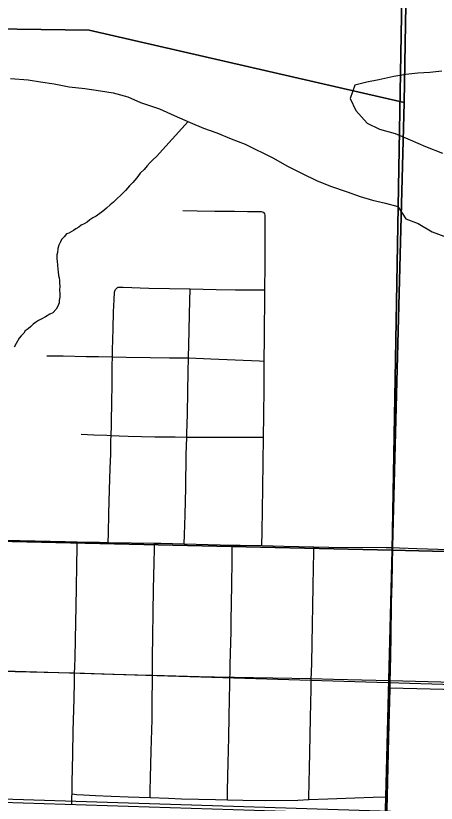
# Model space of a CAD drawing. Extents: x 0 to 34, y 0 to 22.
# Drawn here: x 7.138 to 7.471, y 18.183 to 18.807 of the extents above; entities that cross this region are included whole.
import ezdxf

# ---------------------------------------------------------------- set-up
doc = ezdxf.new("R2010")
doc.units = 0
for name, color, linetype in [('Default', 7, 'Continuous'), ('GM_X_City_Street', 7, 'Continuous'), ('GM_X_Major_River', 7, 'Continuous'), ('GM_X_Minor_River', 7, 'Continuous'), ('GM_X_Rail_Line', 7, 'Continuous'), ('GM_X_Section', 7, 'Continuous'), ('GM_X_State_Route', 7, 'Continuous'), ('GM_X_Township_Road', 7, 'Continuous')]:
    doc.layers.add(name, color=color, linetype=linetype)

msp = doc.modelspace()

# ---------------------------------------------------------------- linework, layer by layer
at = {"layer": 'Default'}
msp.add_lwpolyline([(7.60459, 17.87419), (7.42494, 17.87863), (7.42778, 18.08122), (7.42892, 18.08581), (7.43183, 18.18894), (7.43397, 18.27475), (7.49781, 18.27299)], dxfattribs=at)
at = {"layer": 'GM_X_City_Street'}
for points in [[(7.2702, 18.65256), (7.28155, 18.65242), (7.29545, 18.65226), (7.31102, 18.65207), (7.32148, 18.65194), (7.33152, 18.65194), (7.33234, 18.65186), (7.33302, 18.65171), (7.33401, 18.65134), (7.33473, 18.65084)], [(7.33285, 18.38726), (7.333, 18.39819), (7.33346, 18.43304), (7.33398, 18.47319), (7.33421, 18.4902), (7.3345, 18.51195), (7.33468, 18.53333), (7.33484, 18.55208), (7.33515, 18.58787), (7.33516, 18.58974), (7.33533, 18.60944), (7.33552, 18.63161), (7.33552, 18.64893), (7.33521, 18.65001), (7.33473, 18.65084)], [(7.21738, 18.59074), (7.21796, 18.59123), (7.21861, 18.59161), (7.21919, 18.59185), (7.21997, 18.59198), (7.22071, 18.59198), (7.2231, 18.59197), (7.24343, 18.59128), (7.27592, 18.59059), (7.29665, 18.59017), (7.31203, 18.58993), (7.33029, 18.58978), (7.33516, 18.58974)], [(7.21121, 18.3898), (7.21139, 18.39692), (7.2118, 18.41279), (7.21232, 18.43135), (7.21274, 18.44862), (7.21313, 18.45972), (7.21331, 18.47025), (7.21349, 18.4745), (7.2138, 18.48205), (7.21412, 18.50409), (7.21419, 18.51149), (7.21427, 18.5198), (7.21444, 18.52994), (7.21456, 18.53673), (7.21466, 18.54217), (7.21506, 18.55903), (7.21546, 18.57236), (7.21587, 18.5819), (7.21623, 18.5879), (7.2164, 18.58881), (7.21664, 18.58951), (7.21701, 18.59021), (7.21738, 18.59074)], [(7.27121, 18.38867), (7.27146, 18.39583), (7.272, 18.4116), (7.27256, 18.43313), (7.27299, 18.45923), (7.27341, 18.47324), (7.27349, 18.47599), (7.27395, 18.49147), (7.27429, 18.50944), (7.27445, 18.52494), (7.27467, 18.5359), (7.27512, 18.55736), (7.27561, 18.57085), (7.27592, 18.59059)], [(7.16262, 18.53744), (7.17565, 18.53746), (7.19363, 18.53716), (7.20353, 18.53702), (7.21456, 18.53673), (7.22526, 18.53645), (7.24451, 18.53613), (7.25961, 18.53611), (7.27467, 18.5359), (7.29245, 18.53509), (7.33088, 18.53349), (7.33468, 18.53333)], [(7.18984, 18.47542), (7.19976, 18.4751), (7.20996, 18.47468), (7.21349, 18.4745), (7.21984, 18.47419), (7.22707, 18.47394), (7.24807, 18.47355), (7.26419, 18.47332), (7.27341, 18.47324), (7.28638, 18.4732), (7.30245, 18.47325), (7.33095, 18.4732), (7.33398, 18.47319)], [(7.18234, 18.18201), (7.18252, 18.18822), (7.18254, 18.19056), (7.18261, 18.1997), (7.18313, 18.22208), (7.18355, 18.24038), (7.18414, 18.26599), (7.18446, 18.27951), (7.18462, 18.28641), (7.18472, 18.29088), (7.18507, 18.29895), (7.18529, 18.31229), (7.18553, 18.32701), (7.18574, 18.33873), (7.18601, 18.35429), (7.18631, 18.37127), (7.18657, 18.38636), (7.18664, 18.39033)], [(7.24426, 18.18773), (7.24439, 18.19302), (7.24467, 18.20373), (7.2452, 18.2245), (7.24563, 18.24138), (7.24584, 18.24929), (7.24602, 18.26677), (7.24614, 18.27872), (7.2462, 18.28467), (7.24625, 18.28992), (7.24635, 18.29889), (7.24652, 18.31562), (7.24671, 18.33414), (7.2471, 18.35266), (7.24754, 18.37358), (7.24777, 18.38463), (7.24787, 18.38919)], [(7.30553, 18.18598), (7.3057, 18.1934), (7.30621, 18.21528), (7.30669, 18.23523), (7.30699, 18.25187), (7.30723, 18.26562), (7.30746, 18.27768), (7.30756, 18.28316), (7.3076, 18.28519), (7.30776, 18.29317), (7.30849, 18.31923), (7.30861, 18.3291), (7.30876, 18.34031), (7.30898, 18.35749), (7.30919, 18.37393), (7.30932, 18.38393), (7.30937, 18.38775)], [(7.36992, 18.18607), (7.36996, 18.18798), (7.37018, 18.19904), (7.37044, 18.21129), (7.37068, 18.22324), (7.37097, 18.23713), (7.37125, 18.25072), (7.37149, 18.26268), (7.37171, 18.27343), (7.37189, 18.2819), (7.37198, 18.28658), (7.37228, 18.29465), (7.37255, 18.30929), (7.37284, 18.32542), (7.37308, 18.33916), (7.37338, 18.3556), (7.37363, 18.36934), (7.37386, 18.38204), (7.37393, 18.38638)], [(6.9399, 18.29078), (7.00604, 18.28891), (7.03524, 18.28867), (7.04067, 18.28862), (7.08201, 18.28815), (7.11614, 18.28772), (7.13764, 18.28755), (7.17205, 18.28677), (7.18462, 18.28641), (7.21597, 18.28553), (7.24356, 18.28474), (7.2462, 18.28467), (7.28329, 18.28361), (7.30756, 18.28316), (7.31115, 18.2831), (7.34141, 18.28254), (7.37189, 18.2819), (7.38956, 18.28152), (7.43436, 18.28057)], [(7.18254, 18.19056), (7.18637, 18.19024), (7.19174, 18.1898), (7.20115, 18.18942), (7.2134, 18.18892), (7.227, 18.18837), (7.24426, 18.18773), (7.25897, 18.18719), (7.2691, 18.18681), (7.29617, 18.18614), (7.30553, 18.18598), (7.31782, 18.18576), (7.33553, 18.18545), (7.36115, 18.18573), (7.36992, 18.18607), (7.38489, 18.18664), (7.40629, 18.18745), (7.42075, 18.18798), (7.43031, 18.18832), (7.43207, 18.18839)]]:
    msp.add_lwpolyline(points, dxfattribs=at)
at = {"layer": 'GM_X_Major_River'}
for points in [[(7.47516, 18.76314), (7.46564, 18.76187), (7.45615, 18.76136), (7.44665, 18.76047), (7.43713, 18.75881), (7.4253, 18.75608), (7.41578, 18.75443), (7.40624, 18.75202), (7.40254, 18.74148), (7.40721, 18.73187), (7.41604, 18.72177), (7.42576, 18.71696), (7.43819, 18.7136), (7.45019, 18.70873), (7.46218, 18.70348), (7.47568, 18.6982)], [(7.13378, 18.75717), (7.14778, 18.75605), (7.1576, 18.75466), (7.16854, 18.75286), (7.18024, 18.75065), (7.19271, 18.74919), (7.20517, 18.74735), (7.21499, 18.74596), (7.22666, 18.74262), (7.23677, 18.73818), (7.2518, 18.73323), (7.26342, 18.72799), (7.27615, 18.72235), (7.28665, 18.7179), (7.29717, 18.71421), (7.30841, 18.70936), (7.31968, 18.70527), (7.34212, 18.69406), (7.35257, 18.68809), (7.36455, 18.68209), (7.37615, 18.67647), (7.38702, 18.67201), (7.40017, 18.66749), (7.41069, 18.66381), (7.42046, 18.66089), (7.43063, 18.65835), (7.44042, 18.65582)], [(7.44042, 18.65582), (7.44661, 18.64616), (7.45637, 18.6425), (7.46756, 18.63575), (7.47957, 18.63126)]]:
    msp.add_lwpolyline(points, dxfattribs=at)
at = {"layer": 'GM_X_Minor_River'}
msp.add_lwpolyline([(7.2744, 18.72313), (7.25184, 18.6981), (7.24948, 18.69551), (7.24675, 18.69293), (7.24441, 18.69071), (7.24205, 18.68812), (7.23968, 18.68515), (7.23656, 18.68219), (7.23379, 18.67847), (7.23065, 18.67476), (7.22791, 18.67218), (7.22477, 18.66847), (7.22124, 18.66477), (7.21812, 18.66181), (7.21538, 18.65923), (7.21266, 18.65703), (7.20993, 18.65445), (7.20759, 18.65261), (7.20449, 18.65042), (7.20177, 18.64822), (7.19907, 18.64678), (7.19675, 18.64532), (7.19441, 18.64349), (7.19209, 18.64203), (7.18978, 18.64096), (7.18784, 18.63949), (7.18552, 18.63804), (7.18359, 18.63696), (7.1801, 18.63478), (7.17819, 18.63407), (7.17622, 18.63184), (7.17426, 18.62962), (7.17344, 18.62774), (7.17223, 18.62512), (7.17139, 18.62248), (7.17093, 18.61945), (7.17049, 18.61756), (7.1704, 18.61452), (7.17073, 18.61261), (7.1713, 18.60613), (7.17162, 18.60422), (7.17191, 18.60117), (7.17224, 18.59926), (7.17256, 18.59735), (7.17251, 18.59545), (7.1728, 18.5924), (7.17272, 18.58974), (7.17301, 18.58669), (7.17294, 18.58404), (7.17248, 18.58139), (7.17243, 18.57949), (7.17121, 18.57686), (7.17, 18.57461), (7.16726, 18.57165), (7.16495, 18.57058), (7.16147, 18.5684), (7.15877, 18.56695), (7.15607, 18.56551), (7.15374, 18.56406), (7.1518, 18.56259), (7.14985, 18.56075), (7.14789, 18.5589), (7.14557, 18.55745), (7.14438, 18.55558), (7.14242, 18.55336), (7.14084, 18.5515), (7.13845, 18.54739), (7.13684, 18.54439)], dxfattribs=at)
at = {"layer": 'GM_X_Rail_Line'}
for points in [[(6.16926, 18.7118), (6.34906, 18.62271), (6.26219, 18.44017), (6.38695, 18.3801), (6.40444, 18.41218), (6.50996, 18.35794), (6.55077, 18.34103), (6.63181, 18.31828), (6.85282, 18.29939), (6.88424, 18.29671), (6.94021, 18.29379), (7.20605, 18.28575), (7.61531, 18.27338), (7.62172, 18.59005)], [(5.35106, 18.04678), (5.42697, 18.05726), (5.49719, 18.07056), (5.53225, 18.08015), (5.65152, 18.10637), (5.73788, 18.12707), (5.81793, 18.14439), (5.93217, 18.17031), (5.99402, 18.1844), (6.05215, 18.19648), (6.1174, 18.20707), (6.18087, 18.21236), (6.22876, 18.21488), (6.43848, 18.20909), (6.70994, 18.20004), (7.11057, 18.18722), (7.54287, 18.1734)], [(5.35138, 18.04432), (5.42737, 18.05481), (5.49775, 18.06813), (5.53284, 18.07774), (5.65207, 18.10395), (5.73843, 18.12465), (5.81847, 18.14196), (5.93272, 18.16789), (5.99455, 18.18197), (6.05261, 18.19404), (6.1177, 18.2046), (6.18104, 18.20988), (6.22879, 18.21239), (6.43841, 18.20661), (6.70986, 18.19756), (7.11049, 18.18474), (7.54279, 18.17091)]]:
    msp.add_lwpolyline(points, dxfattribs=at)
at = {"layer": 'GM_X_Section'}
for points in [[(6.46596, 19.43025), (6.71521, 19.42448), (7.45332, 19.38122), (7.43595, 18.38371), (6.44087, 18.40636)], [(7.45332, 19.38122), (8.40181, 19.35912), (8.36925, 18.36041), (7.43595, 18.38371)], [(6.44087, 18.40636), (7.43595, 18.38371), (7.41005, 17.37616), (6.41184, 17.39355)], [(7.43595, 18.38371), (8.36925, 18.36041), (8.34451, 17.35473), (7.41005, 17.37616)]]:
    msp.add_lwpolyline(points, close=True, dxfattribs=at)
at = {"layer": 'GM_X_State_Route'}
for points in [[(7.09386, 18.39244), (7.17708, 18.39056), (7.18664, 18.39033), (7.20434, 18.38991), (7.21121, 18.3898), (7.24787, 18.38919), (7.25279, 18.38911), (7.27121, 18.38867), (7.30937, 18.38775), (7.3155, 18.3876), (7.33285, 18.38726), (7.35029, 18.38691), (7.37393, 18.38638), (7.38569, 18.38611), (7.43104, 18.38575), (7.4365, 18.38565)], [(7.4365, 18.38565), (7.44177, 18.38544), (7.45533, 18.3849), (7.49717, 18.38366), (7.5323, 18.38261), (7.55222, 18.38217), (7.55583, 18.38206), (7.58143, 18.3813), (7.60696, 18.38076), (7.61627, 18.38048), (7.61928, 18.38039)]]:
    msp.add_lwpolyline(points, dxfattribs=at)
at = {"layer": 'GM_X_Township_Road'}
msp.add_line((7.43207, 18.18839), (7.43419, 18.27355), dxfattribs=at)
for points in [[(6.4444, 18.86381), (6.80642, 18.77572), (7.02485, 18.79774), (7.19617, 18.79556), (7.44548, 18.73809), (7.44741, 18.8622)], [(7.40018, 16.98823), (7.40941, 17.37521), (7.40938, 17.39008), (7.4094, 17.39112), (7.42325, 17.8824), (7.42904, 18.08817), (7.43041, 18.13465), (7.43105, 18.15765), (7.43183, 18.18894), (7.43413, 18.28112), (7.43431, 18.28821), (7.43473, 18.31426), (7.43522, 18.3416), (7.43554, 18.35764), (7.43626, 18.3862), (7.44548, 18.73809), (7.19617, 18.79556), (7.02485, 18.79774), (6.80642, 18.77572), (6.4444, 18.86381)], [(7.44741, 18.8622), (7.44548, 18.73809), (7.43626, 18.3862), (7.43554, 18.35764), (7.43522, 18.3416), (7.43473, 18.31426), (7.43431, 18.28821), (7.43413, 18.28112), (7.43183, 18.18894), (7.43105, 18.15765), (7.43041, 18.13465), (7.42904, 18.08817), (7.42325, 17.8824), (7.4094, 17.39112), (7.40938, 17.39008), (7.40941, 17.37521), (7.40018, 16.98823)], [(7.43419, 18.27355), (7.43436, 18.28057), (7.43454, 18.28766), (7.43496, 18.3137), (7.43545, 18.34104), (7.43577, 18.35709), (7.4365, 18.38565)], [(7.43436, 18.28057), (7.4945, 18.27878), (7.4985, 18.27868)], [(7.42802, 18.08067), (7.42871, 18.08307), (7.42898, 18.08508), (7.42928, 18.08762), (7.43064, 18.1341), (7.43128, 18.15709), (7.43207, 18.18839)]]:
    msp.add_lwpolyline(points, dxfattribs=at)

doc.saveas('drawing.dxf')
